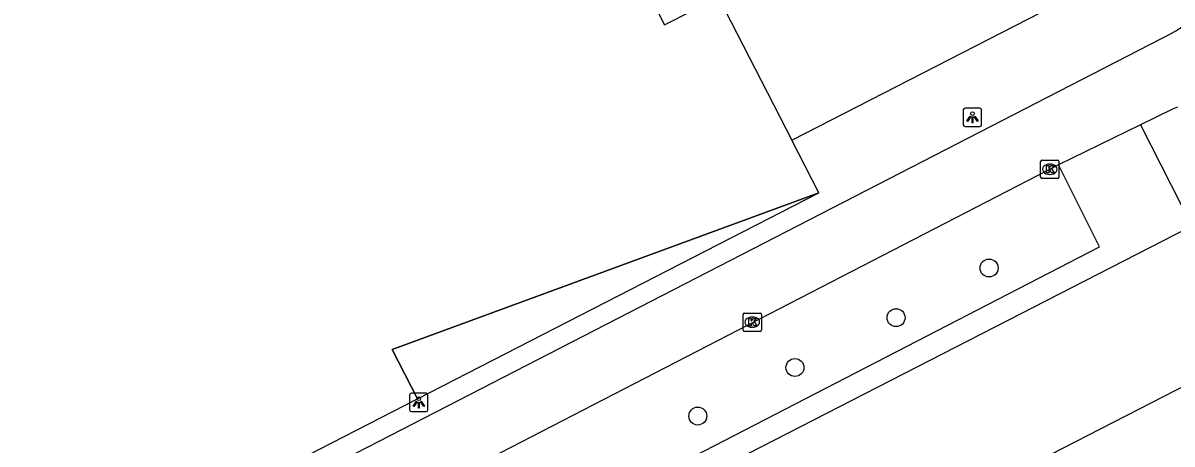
# Model space of a CAD drawing. Extents: x 158838 to 160074, y 386376 to 387776.
# Drawn here: x 159688.3 to 159750.9, y 387398.4 to 387421.3 of the extents above; entities that cross this region are included whole.
import ezdxf

# ---------------------------------------------------------------- set-up
doc = ezdxf.new("R2010")
doc.units = 0
for name, color, linetype in [('IMGEO_Boom', 7, 'Continuous'), ('IMGEO_Groenvoorziening', 7, 'Continuous'), ('IMGEO_Kolk', 7, 'Continuous'), ('IMGEO_Lichtpunt', 7, 'Continuous'), ('IMGEO_Pand', 7, 'Continuous'), ('IMGEO_Pand_overbouw', 7, 'Continuous'), ('IMGEO_Rijbaan_lokaal_open', 7, 'Continuous'), ('IMGEO_Voetpad_open', 7, 'Continuous')]:
    doc.layers.add(name, color=color, linetype=linetype)

msp = doc.modelspace()

# ---------------------------------------------------------------- linework, layer by layer
at = {"layer": 'IMGEO_Boom'}
for centre in [(159740.961, 387407.946), (159735.891, 387405.239), (159730.379, 387402.522), (159725.084, 387399.878)]:
    msp.add_circle(centre, 0.489, dxfattribs=at)
at = {"layer": 'IMGEO_Groenvoorziening'}
msp.add_lwpolyline([(159730.211, 387414.915), (159751.682, 387425.938), (159723.943, 387481.181)], dxfattribs=at)
at = {"layer": 'IMGEO_Kolk'}
for p, q in [((159743.771, 387412.9), (159743.771, 387413.752)), ((159743.846, 387413.826), (159744.698, 387413.826)), ((159744.772, 387413.752), (159744.772, 387412.9)), ((159744.282, 387413.046), (159744.257, 387413.046)), ((159744.259, 387413.606), (159744.284, 387413.606)), ((159744.698, 387412.826), (159743.846, 387412.826)), ((159727.552, 387404.567), (159727.552, 387405.419)), ((159727.627, 387405.493), (159728.479, 387405.493)), ((159728.04, 387405.273), (159728.065, 387405.273)), ((159728.553, 387405.419), (159728.553, 387404.567)), ((159728.479, 387404.493), (159727.627, 387404.493)), ((159728.063, 387404.713), (159728.038, 387404.713))]:
    msp.add_line(p, q, dxfattribs=at)
for points in [[(159743.771, 387412.9), (159743.771, 387413.752)], [(159743.846, 387413.826), (159744.698, 387413.826)], [(159744.772, 387413.752), (159744.772, 387412.9)], [(159744.092, 387413.526), (159744.215, 387413.526), (159744.215, 387413.375), (159744.345, 387413.526), (159744.509, 387413.526), (159744.363, 387413.375), (159744.516, 387413.126), (159744.364, 387413.126), (159744.279, 387413.29), (159744.215, 387413.223), (159744.215, 387413.126), (159744.092, 387413.126), (159744.092, 387413.526)], [(159744.698, 387412.826), (159743.846, 387412.826)], [(159727.552, 387404.567), (159727.552, 387405.419)], [(159727.627, 387405.493), (159728.479, 387405.493)], [(159727.873, 387405.193), (159727.996, 387405.193), (159727.996, 387405.042), (159728.126, 387405.193), (159728.29, 387405.193), (159728.144, 387405.042), (159728.297, 387404.793), (159728.145, 387404.793), (159728.06, 387404.957), (159727.996, 387404.89), (159727.996, 387404.793), (159727.873, 387404.793), (159727.873, 387405.193)], [(159728.553, 387405.419), (159728.553, 387404.567)], [(159728.479, 387404.493), (159727.627, 387404.493)]]:
    msp.add_lwpolyline(points, dxfattribs=at)
for centre, start, end in [((159743.848, 387413.75), 91.55205, 178.44795), ((159743.848, 387413.75), 91.55205, 178.44795), ((159744.696, 387413.75), 1.55205, 88.44795), ((159744.696, 387413.75), 1.55205, 88.44795), ((159743.848, 387412.902), 181.55205, 268.44795), ((159743.848, 387412.902), 181.55205, 268.44795), ((159744.696, 387412.902), 271.55205, 358.44795), ((159744.696, 387412.902), 271.55205, 358.44795), ((159727.629, 387405.417), 91.55205, 178.44795), ((159727.629, 387405.417), 91.55205, 178.44795), ((159728.477, 387405.417), 1.55205, 88.44795), ((159728.477, 387405.417), 1.55205, 88.44795), ((159727.629, 387404.569), 181.55205, 268.44795), ((159727.629, 387404.569), 181.55205, 268.44795), ((159728.477, 387404.569), 271.55205, 358.44795), ((159728.477, 387404.569), 271.55205, 358.44795)]:
    msp.add_arc(centre, 0.0765, start, end, dxfattribs=at)
for centre, major_axis, ratio, start_param, end_param in [((159744.258, 387413.326), (-0.387, 0.002), 0.722429, 4.712389, 7.853982), ((159744.283, 387413.326), (-0.39, 0.002), 0.717154, 1.570796, 4.712389), ((159728.039, 387404.993), (-0.387, 0.002), 0.722429, 4.712389, 7.853982), ((159728.064, 387404.993), (-0.39, 0.002), 0.717154, 1.570796, 4.712389)]:
    msp.add_ellipse(centre, major_axis=major_axis, ratio=ratio, start_param=start_param, end_param=end_param, dxfattribs=at)
at = {"layer": 'IMGEO_Lichtpunt'}
for p, q in [((159739.558, 387416.56), (159739.558, 387415.753)), ((159739.558, 387416.56), (159739.558, 387415.753)), ((159740.46, 387416.655), (159739.652, 387416.655)), ((159740.46, 387416.655), (159739.652, 387416.655)), ((159740.554, 387415.753), (159740.554, 387416.56)), ((159740.554, 387415.753), (159740.554, 387416.56)), ((159739.652, 387415.659), (159740.46, 387415.659)), ((159739.652, 387415.659), (159740.46, 387415.659)), ((159709.376, 387401.022), (159709.376, 387400.215)), ((159709.376, 387401.022), (159709.376, 387400.215)), ((159710.278, 387401.117), (159709.47, 387401.117)), ((159710.278, 387401.117), (159709.47, 387401.117)), ((159710.372, 387400.215), (159710.372, 387401.022)), ((159710.372, 387400.215), (159710.372, 387401.022)), ((159709.47, 387400.121), (159710.278, 387400.121)), ((159709.47, 387400.121), (159710.278, 387400.121))]:
    msp.add_line(p, q, dxfattribs=at)
for points in [[(159739.932, 387416.224), (159739.971, 387416.196), (159739.783, 387415.934), (159739.745, 387415.961), (159739.932, 387416.224)], [(159740.034, 387416.176), (159740.081, 387416.176), (159740.081, 387415.854), (159740.034, 387415.854), (159740.034, 387416.176)], [(159740.144, 387416.196), (159740.182, 387416.223), (159740.369, 387415.961), (159740.33, 387415.933), (159740.144, 387416.196)], [(159709.75, 387400.686), (159709.789, 387400.658), (159709.601, 387400.396), (159709.563, 387400.423), (159709.75, 387400.686)], [(159709.852, 387400.638), (159709.899, 387400.638), (159709.899, 387400.316), (159709.852, 387400.316), (159709.852, 387400.638)], [(159709.962, 387400.658), (159710, 387400.685), (159710.187, 387400.423), (159710.148, 387400.395), (159709.962, 387400.658)]]:
    msp.add_lwpolyline(points, dxfattribs=at)
for centre in [(159740.057, 387416.358), (159709.875, 387400.82)]:
    msp.add_circle(centre, 0.0994, dxfattribs=at)
for centre, start, end in [((159739.652, 387416.56), 90, 180), ((159739.652, 387416.56), 90, 180), ((159740.46, 387416.56), 0, 90), ((159740.46, 387416.56), 0, 90), ((159739.652, 387415.753), 180, 270), ((159739.652, 387415.753), 180, 270), ((159740.46, 387415.753), 270, 0), ((159740.46, 387415.753), 270, 360), ((159709.47, 387401.022), 90, 180), ((159709.47, 387401.022), 90, 180), ((159710.278, 387401.022), 0, 90), ((159710.278, 387401.022), 0, 90), ((159709.47, 387400.215), 180, 270), ((159709.47, 387400.215), 180, 270), ((159710.278, 387400.215), 270, 0), ((159710.278, 387400.215), 270, 360)]:
    msp.add_arc(centre, 0.0946, start, end, dxfattribs=at)
at = {"layer": 'IMGEO_Pand'}
for points in [[(159667.668, 387382.805), (159651.375, 387414.54), (159664.922, 387421.501), (159710.981, 387445.157), (159723.275, 387421.205), (159726.217, 387422.712), (159730.211, 387414.915)], [(159667.668, 387382.805), (159669.14, 387379.939), (159709.813, 387400.82), (159708.425, 387403.51), (159731.68, 387412.046), (159730.211, 387414.915)], [(159724.315, 387396.032), (159753.265, 387410.88), (159756.635, 387404.352)], [(159724.315, 387396.032), (159727.237, 387390.385), (159727.795, 387389.306), (159746.364, 387398.836), (159752.56, 387402.016), (159756.735, 387404.159), (159756.635, 387404.352)]]:
    msp.add_lwpolyline(points, dxfattribs=at)
at = {"layer": 'IMGEO_Pand_overbouw'}
msp.add_lwpolyline([(159731.68, 387412.046), (159708.425, 387403.51), (159709.813, 387400.82)], close=True, dxfattribs=at)
at = {"layer": 'IMGEO_Rijbaan_lokaal_open'}
for points in [[(159750.933, 387420.751), (159664.437, 387376.249)], [(159751.232, 387416.713), (159750.952, 387416.595), (159749.216, 387415.749)], [(159749.216, 387415.749), (159744.741, 387413.566)], [(159744.741, 387413.566), (159706.436, 387393.805), (159705.658, 387393.406), (159687.137, 387383.892), (159632.72, 387355.943)]]:
    msp.add_lwpolyline(points, dxfattribs=at)
msp.add_arc((159748.276, 387425.543), 5.479, 299.00317, 344.29646, dxfattribs=at)
at = {"layer": 'IMGEO_Voetpad_open'}
for points in [[(159749.216, 387415.749), (159751.436, 387411.392), (159754.109, 387412.748), (159758.744, 387403.78), (159757.884, 387403.346)], [(159723.926, 387396.878), (159723.802, 387397.136), (159746.978, 387409.095), (159744.741, 387413.566)]]:
    msp.add_lwpolyline(points, dxfattribs=at)

doc.saveas('drawing.dxf')
